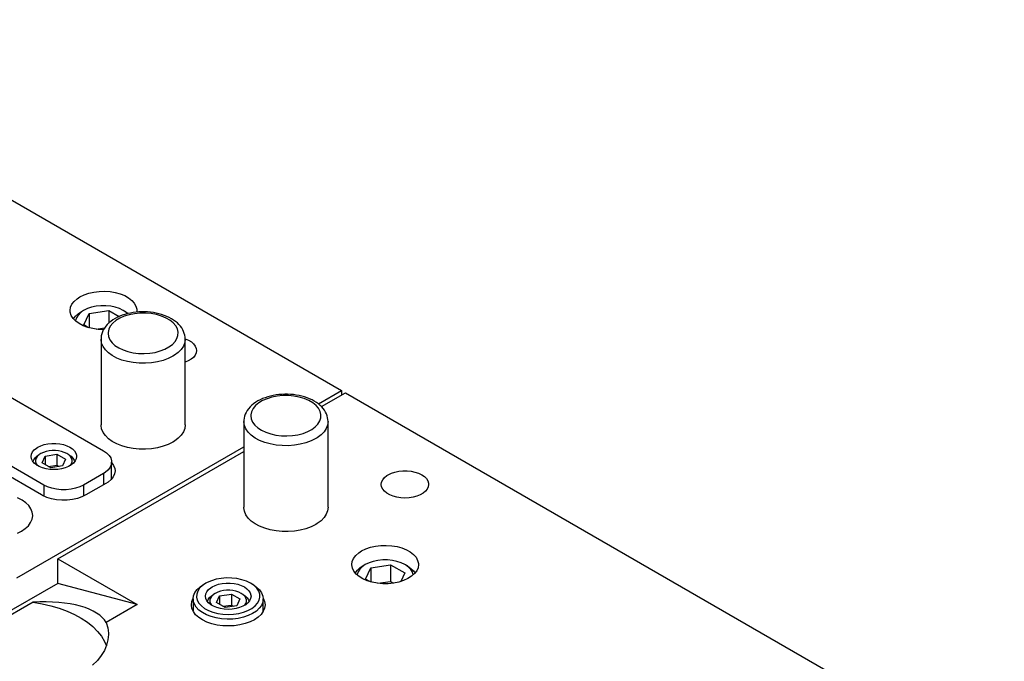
# Model space of a CAD drawing. Header units: inches. Extents: x 3 to 351, y 4 to 271.
# Tile 495 of 530: x 211 to 220, y 251 to 257. Entities that reach past the tile are written whole.
import ezdxf

# ---------------------------------------------------------------- set-up
doc = ezdxf.new("R2010")
doc.units = ezdxf.units.IN
doc.header["$LTSCALE"] = 0.5
doc.header["$MEASUREMENT"] = 0
doc.layers.add('DSS', color=7, linetype='Continuous')

msp = doc.modelspace()

# ---------------------------------------------------------------- linework, layer by layer
at = {"layer": 'DSS', "color": 190, "linetype": 'Continuous'}
for p, q in [((208.479, 256.8485), (214.2066, 253.5417)), ((211.5337, 252.6109), (206.8668, 255.3053)), ((211.8237, 254.3372), (211.8502, 254.3608)), ((211.8502, 254.3608), (211.8753, 254.3773)), ((211.8753, 254.3773), (211.9125, 254.3955)), ((211.9125, 254.3955), (211.9543, 254.41)), ((211.9543, 254.41), (211.9996, 254.4202)), ((211.9996, 254.4202), (212.0472, 254.4261)), ((212.0472, 254.4261), (212.0958, 254.4274)), ((212.0958, 254.4274), (212.1442, 254.4241)), ((212.1442, 254.4241), (212.191, 254.4163)), ((212.191, 254.4163), (212.2349, 254.4042)), ((212.2349, 254.4042), (212.2748, 254.3881)), ((212.2748, 254.3881), (212.3096, 254.3684)), ((212.3096, 254.3684), (212.3384, 254.3457)), ((211.7884, 254.2561), (211.7924, 254.2842)), ((211.7924, 254.2842), (211.8043, 254.3114)), ((211.8043, 254.3114), (211.8237, 254.3372)), ((212.3384, 254.3457), (212.3603, 254.3206)), ((212.3603, 254.3206), (212.3749, 254.2938)), ((212.3749, 254.2938), (212.3816, 254.266)), ((212.3816, 254.266), (212.3821, 254.2561)), ((211.7897, 254.2399), (211.7884, 254.2561)), ((211.7983, 254.2122), (211.7897, 254.2399)), ((211.8146, 254.1857), (211.7983, 254.2122)), ((211.8382, 254.1611), (211.8146, 254.1857)), ((212.3821, 254.2561), (212.381, 254.241)), ((211.8684, 254.1391), (211.8382, 254.1611)), ((211.9044, 254.1202), (211.8684, 254.1391)), ((211.9454, 254.105), (211.9044, 254.1202)), ((211.99, 254.0938), (211.9454, 254.105)), ((212.0373, 254.087), (211.99, 254.0938)), ((212.0858, 254.0847), (212.0373, 254.087)), ((212.8138, 254.0029), (212.8434, 253.9903)), ((212.8434, 253.9903), (212.8688, 253.975)), ((212.8688, 253.975), (212.8891, 253.9573)), ((212.8891, 253.9573), (212.9039, 253.9378)), ((212.9039, 253.9378), (212.9125, 253.9172)), ((212.9125, 253.9172), (212.9149, 253.8989)), ((212.8867, 253.838), (212.8656, 253.8206)), ((212.9022, 253.8573), (212.8867, 253.838)), ((212.9117, 253.8778), (212.9022, 253.8573)), ((212.9149, 253.8989), (212.9117, 253.8778)), ((212.8396, 253.8056), (212.8138, 253.7949)), ((212.8656, 253.8206), (212.8396, 253.8056)), ((214.0009, 253.423), (214.2066, 253.5417)), ((214.0286, 253.3982), (214.2419, 253.5213)), ((214.2066, 253.5417), (214.2066, 253.5009)), ((214.2419, 253.5213), (223.7525, 248.0304)), ((212.0639, 253.2315), (212.0638, 253.2355)), ((212.0689, 253.2), (212.0639, 253.2315)), ((212.8138, 253.2355), (212.8098, 253.204)), ((212.0818, 253.1693), (212.0689, 253.2)), ((212.1023, 253.14), (212.0818, 253.1693)), ((212.13, 253.1127), (212.1023, 253.14)), ((212.7784, 253.1437), (212.7516, 253.1161)), ((212.7979, 253.1732), (212.7784, 253.1437)), ((212.8098, 253.204), (212.7979, 253.1732)), ((211.3142, 251.8718), (213.3366, 253.0394)), ((212.1642, 253.0881), (212.13, 253.1127)), ((212.2043, 253.0666), (212.1642, 253.0881)), ((212.2494, 253.0487), (212.2043, 253.0666)), ((212.2986, 253.0347), (212.2494, 253.0487)), ((212.6164, 253.0448), (212.5664, 253.0319)), ((212.6626, 253.0618), (212.6164, 253.0448)), ((212.704, 253.0824), (212.6626, 253.0618)), ((212.7181, 253.0911), (212.704, 253.0824)), ((212.7516, 253.1161), (212.7181, 253.0911)), ((211.6787, 252.0414), (213.3366, 252.9986)), ((212.3507, 253.0251), (212.2986, 253.0347)), ((212.4047, 253.0199), (212.3507, 253.0251)), ((212.4594, 253.0194), (212.4047, 253.0199)), ((212.5137, 253.0234), (212.4594, 253.0194)), ((212.5664, 253.0319), (212.5137, 253.0234)), ((212.1585, 252.9001), (212.1761, 252.8748)), ((212.1761, 252.8748), (212.1862, 252.8481)), ((212.1726, 252.7737), (212.1532, 252.7488)), ((212.1845, 252.8001), (212.1726, 252.7737)), ((212.1885, 252.8273), (212.1845, 252.8001)), ((212.1862, 252.8481), (212.1885, 252.8273)), ((214.5896, 252.7657), (214.6107, 252.7831)), ((214.6107, 252.7831), (214.6231, 252.7909)), ((214.6231, 252.7909), (214.6513, 252.8046)), ((214.6513, 252.8046), (214.6831, 252.8152)), ((214.6831, 252.8152), (214.7177, 252.8225)), ((214.7177, 252.8225), (214.7539, 252.8261)), ((214.7539, 252.8261), (214.7907, 252.8261)), ((214.7907, 252.8261), (214.8269, 252.8225)), ((214.8269, 252.8225), (214.8614, 252.8152)), ((214.8614, 252.8152), (214.8933, 252.8046)), ((214.8933, 252.8046), (214.9214, 252.7909)), ((214.9214, 252.7909), (214.9451, 252.7747)), ((214.9451, 252.7747), (214.9635, 252.7563)), ((212.1065, 252.713), (211.9297, 252.6109)), ((212.1269, 252.7261), (212.1065, 252.713)), ((212.1532, 252.7488), (212.1269, 252.7261)), ((214.5613, 252.7048), (214.5645, 252.726)), ((214.5645, 252.6837), (214.5613, 252.7048)), ((214.5645, 252.726), (214.574, 252.7465)), ((214.574, 252.7465), (214.5896, 252.7657)), ((214.9635, 252.7563), (214.976, 252.7363)), ((214.976, 252.7363), (214.9824, 252.7154)), ((214.9832, 252.7048), (214.98, 252.6837)), ((214.9824, 252.7154), (214.9832, 252.7048)), ((211.5437, 252.6054), (211.5337, 252.6109)), ((211.5813, 252.5889), (211.5437, 252.6054)), ((211.9297, 252.6109), (211.8936, 252.5933)), ((214.574, 252.6632), (214.5645, 252.6837)), ((214.5896, 252.6439), (214.574, 252.6632)), ((214.6107, 252.6265), (214.5896, 252.6439)), ((214.6367, 252.6115), (214.6107, 252.6265)), ((214.6668, 252.5993), (214.6367, 252.6115)), ((214.7001, 252.5904), (214.6668, 252.5993)), ((214.8777, 252.5993), (214.8444, 252.5904)), ((214.9079, 252.6115), (214.8777, 252.5993)), ((214.9339, 252.6265), (214.9079, 252.6115)), ((214.955, 252.6439), (214.9339, 252.6265)), ((214.9705, 252.6632), (214.955, 252.6439)), ((214.98, 252.6837), (214.9705, 252.6632)), ((211.3597, 252.5654), (211.3207, 252.5856)), ((211.3929, 252.542), (211.3597, 252.5654)), ((211.4196, 252.5159), (211.3929, 252.542)), ((211.4391, 252.4879), (211.4196, 252.5159)), ((211.6231, 252.5762), (211.5813, 252.5889)), ((211.6681, 252.5678), (211.6231, 252.5762)), ((211.7149, 252.5639), (211.6681, 252.5678)), ((211.7622, 252.5645), (211.7149, 252.5639)), ((211.8086, 252.5698), (211.7622, 252.5645)), ((211.8528, 252.5795), (211.8086, 252.5698)), ((211.8936, 252.5933), (211.8528, 252.5795)), ((214.7356, 252.5849), (214.7001, 252.5904)), ((214.7723, 252.583), (214.7356, 252.5849)), ((214.8089, 252.5849), (214.7723, 252.583)), ((214.8444, 252.5904), (214.8089, 252.5849)), ((211.451, 252.4584), (211.4391, 252.4879)), ((211.4497, 252.3937), (211.4549, 252.4238)), ((211.455, 252.4282), (211.451, 252.4584)), ((211.4549, 252.4238), (211.455, 252.4282)), ((213.3367, 252.4966), (213.3366, 252.5007)), ((213.3417, 252.4652), (213.3367, 252.4966)), ((213.3546, 252.4345), (213.3417, 252.4652)), ((213.3751, 252.4052), (213.3546, 252.4345)), ((214.0707, 252.4383), (214.0512, 252.4088)), ((214.0826, 252.4692), (214.0707, 252.4383)), ((214.0866, 252.5007), (214.0826, 252.4692)), ((211.3884, 252.3109), (211.4161, 252.3365)), ((211.4161, 252.3365), (211.4367, 252.3644)), ((211.4367, 252.3644), (211.4497, 252.3937)), ((213.4028, 252.3779), (213.3751, 252.4052)), ((213.437, 252.3532), (213.4028, 252.3779)), ((213.4771, 252.3317), (213.437, 252.3532)), ((213.9768, 252.3476), (213.9353, 252.3269)), ((213.9909, 252.3562), (213.9768, 252.3476)), ((214.0244, 252.3813), (213.9909, 252.3562)), ((214.0512, 252.4088), (214.0244, 252.3813)), ((211.3208, 252.2709), (211.3543, 252.2879)), ((211.3543, 252.2879), (211.3884, 252.3109)), ((213.5222, 252.3138), (213.4771, 252.3317)), ((213.5714, 252.2999), (213.5222, 252.3138)), ((213.6235, 252.2903), (213.5714, 252.2999)), ((213.6775, 252.2851), (213.6235, 252.2903)), ((213.7322, 252.2845), (213.6775, 252.2851)), ((213.7865, 252.2885), (213.7322, 252.2845)), ((213.8392, 252.2971), (213.7865, 252.2885)), ((213.8892, 252.31), (213.8392, 252.2971)), ((213.9353, 252.3269), (213.8892, 252.31)), ((214.5098, 252.1545), (214.5574, 252.1604)), ((214.5574, 252.1604), (214.6061, 252.1617)), ((214.6061, 252.1617), (214.6544, 252.1584)), ((214.6544, 252.1584), (214.7012, 252.1506)), ((214.3145, 252.0457), (214.3339, 252.0714)), ((214.3339, 252.0714), (214.3604, 252.095)), ((214.3604, 252.095), (214.3856, 252.1116)), ((214.3856, 252.1116), (214.4227, 252.1298)), ((214.4227, 252.1298), (214.4645, 252.1442)), ((214.4645, 252.1442), (214.5098, 252.1545)), ((214.7012, 252.1506), (214.7451, 252.1384)), ((214.7451, 252.1384), (214.785, 252.1223)), ((214.785, 252.1223), (214.8198, 252.1027)), ((214.8198, 252.1027), (214.8486, 252.08)), ((214.8486, 252.08), (214.8705, 252.0549)), ((211.6787, 252.0414), (212.3858, 251.6332)), ((211.6787, 251.8226), (211.6787, 252.0414)), ((214.2986, 251.9904), (214.3026, 252.0184)), ((214.2987, 251.9867), (214.2986, 251.9904)), ((214.3037, 251.9587), (214.2987, 251.9867)), ((214.3026, 252.0184), (214.3145, 252.0457)), ((214.8705, 252.0549), (214.8851, 252.0281)), ((214.8851, 252.0281), (214.8919, 252.0002)), ((214.8924, 251.9904), (214.8884, 251.9624)), ((214.8919, 252.0002), (214.8924, 251.9904)), ((214.3166, 251.9316), (214.3037, 251.9587)), ((214.337, 251.9061), (214.3166, 251.9316)), ((214.3644, 251.8828), (214.337, 251.9061)), ((214.8571, 251.9093), (214.8306, 251.8857)), ((214.8765, 251.9351), (214.8571, 251.9093)), ((214.8884, 251.9624), (214.8765, 251.9351)), ((211.6787, 251.8226), (210.2772, 251.0135)), ((212.3858, 251.6332), (211.6787, 251.8226)), ((214.3979, 251.8624), (214.3644, 251.8828)), ((214.4368, 251.8455), (214.3979, 251.8624)), ((214.48, 251.8325), (214.4368, 251.8455)), ((214.5262, 251.8237), (214.48, 251.8325)), ((214.5744, 251.8194), (214.5262, 251.8237)), ((214.6231, 251.8197), (214.5744, 251.8194)), ((214.671, 251.8246), (214.6231, 251.8197)), ((214.7169, 251.834), (214.671, 251.8246)), ((214.7596, 251.8475), (214.7169, 251.834)), ((214.7978, 251.8649), (214.7596, 251.8475)), ((214.8306, 251.8857), (214.7978, 251.8649)), ((211.4577, 251.655), (210.4034, 251.0463)), ((211.5176, 251.6573), (211.4577, 251.655)), ((211.4577, 251.655), (211.5381, 251.6416)), ((211.5759, 251.6576), (211.5176, 251.6573)), ((211.5381, 251.6416), (211.6158, 251.6238)), ((211.6324, 251.6559), (211.5759, 251.6576)), ((211.6869, 251.6523), (211.6324, 251.6559)), ((211.7391, 251.6468), (211.6869, 251.6523)), ((211.7888, 251.6394), (211.7391, 251.6468)), ((211.8359, 251.6302), (211.7888, 251.6394)), ((212.3858, 251.6332), (212.1099, 251.4739)), ((212.8691, 251.6322), (212.8731, 251.6616)), ((212.8691, 251.6288), (212.8691, 251.6322)), ((212.8731, 251.6616), (212.8849, 251.6903)), ((213.5095, 251.6903), (213.5213, 251.6615)), ((213.5213, 251.6615), (213.5253, 251.6322)), ((213.5253, 251.6322), (213.5213, 251.6027)), ((211.6158, 251.6238), (211.6902, 251.6017)), ((211.6902, 251.6017), (211.7607, 251.5757)), ((211.7607, 251.5757), (211.8265, 251.5459)), ((211.8265, 251.5459), (211.8871, 251.5126)), ((211.88, 251.6192), (211.8359, 251.6302)), ((211.9212, 251.6065), (211.88, 251.6192)), ((211.9591, 251.5921), (211.9212, 251.6065)), ((211.9937, 251.5761), (211.9591, 251.5921)), ((212.0246, 251.5585), (211.9937, 251.5761)), ((212.0519, 251.5394), (212.0246, 251.5585)), ((212.874, 251.5993), (212.8691, 251.6288)), ((212.8868, 251.5707), (212.874, 251.5993)), ((212.9071, 251.5436), (212.8868, 251.5707)), ((212.9345, 251.5186), (212.9071, 251.5436)), ((213.4899, 251.5466), (213.4633, 251.5214)), ((213.5094, 251.5739), (213.4899, 251.5466)), ((213.5213, 251.6027), (213.5094, 251.5739)), ((211.8871, 251.5126), (211.9419, 251.4762)), ((211.9419, 251.4762), (211.9905, 251.4368)), ((212.0753, 251.5189), (212.0519, 251.5394)), ((212.0947, 251.497), (212.0753, 251.5189)), ((212.1099, 251.4739), (212.0947, 251.497)), ((212.1099, 251.4739), (212.1235, 251.4262)), ((212.9683, 251.4964), (212.9345, 251.5186)), ((213.0077, 251.4775), (212.9683, 251.4964)), ((213.0516, 251.4624), (213.0077, 251.4775)), ((213.0992, 251.4514), (213.0516, 251.4624)), ((213.348, 251.4639), (213.3008, 251.4524)), ((213.3915, 251.4795), (213.348, 251.4639)), ((213.4302, 251.4988), (213.3915, 251.4795)), ((213.4633, 251.5214), (213.4302, 251.4988)), ((211.9905, 251.4368), (212.0323, 251.395)), ((212.0323, 251.395), (212.067, 251.3511)), ((212.1235, 251.4262), (212.1292, 251.3781)), ((212.1292, 251.3781), (212.1294, 251.3678)), ((213.1491, 251.4448), (213.0992, 251.4514)), ((213.2001, 251.4427), (213.1491, 251.4448)), ((213.2511, 251.4453), (213.2001, 251.4427)), ((213.3008, 251.4524), (213.2511, 251.4453)), ((212.067, 251.3511), (212.0943, 251.3054)), ((212.0943, 251.3054), (212.1114, 251.2658)), ((212.1254, 251.3196), (212.1135, 251.2718)), ((212.1294, 251.3678), (212.1254, 251.3196)), ((212.0937, 251.2249), (212.0662, 251.1793)), ((212.1135, 251.2718), (212.0937, 251.2249)), ((212.0313, 251.1354), (211.9893, 251.0936)), ((212.0662, 251.1793), (212.0313, 251.1354))]:
    msp.add_line(p, q, dxfattribs=at)
at = {"layer": 'DSS', "color": 9, "linetype": 'Continuous'}
for p, q in [((207.4184, 255.6997), (212.0853, 253.0053)), ((211.5549, 252.6991), (206.888, 255.3935)), ((212.1886, 254.1838), (212.1692, 254.1719)), ((212.2092, 254.1947), (212.1886, 254.1838)), ((212.2307, 254.2045), (212.2092, 254.1947)), ((212.2533, 254.2132), (212.2307, 254.2045)), ((212.2766, 254.2209), (212.2533, 254.2132)), ((212.3006, 254.2275), (212.2766, 254.2209)), ((212.3252, 254.233), (212.3006, 254.2275)), ((212.3503, 254.2373), (212.3252, 254.233)), ((212.3758, 254.2406), (212.3503, 254.2373)), ((212.4016, 254.2428), (212.3758, 254.2406)), ((212.4275, 254.2438), (212.4016, 254.2428)), ((212.4535, 254.2437), (212.4275, 254.2438)), ((212.4794, 254.2426), (212.4535, 254.2437)), ((212.5051, 254.2402), (212.4794, 254.2426)), ((212.5306, 254.2368), (212.5051, 254.2402)), ((212.5557, 254.2323), (212.5306, 254.2368)), ((212.5802, 254.2267), (212.5557, 254.2323)), ((212.6041, 254.22), (212.5802, 254.2267)), ((212.6273, 254.2122), (212.6041, 254.22)), ((212.6497, 254.2033), (212.6273, 254.2122)), ((212.671, 254.1934), (212.6497, 254.2033)), ((212.6913, 254.1826), (212.671, 254.1934)), ((212.7103, 254.1707), (212.6913, 254.1826)), ((212.094, 254.0987), (212.0842, 254.082)), ((212.1057, 254.1149), (212.094, 254.0987)), ((212.1191, 254.1304), (212.1057, 254.1149)), ((212.1343, 254.1452), (212.1191, 254.1304)), ((212.151, 254.159), (212.1343, 254.1452)), ((212.1692, 254.1719), (212.151, 254.159)), ((212.7279, 254.1581), (212.7103, 254.1707)), ((212.744, 254.1446), (212.7279, 254.1581)), ((212.7585, 254.1304), (212.744, 254.1446)), ((212.7714, 254.1156), (212.7585, 254.1304)), ((212.7826, 254.1003), (212.7714, 254.1156)), ((212.7921, 254.0845), (212.7826, 254.1003)), ((212.0642, 254.0127), (212.0638, 254.0011)), ((212.0638, 254.001), (212.0638, 253.2355)), ((212.0664, 254.0301), (212.0642, 254.0127)), ((212.0704, 254.0476), (212.0664, 254.0301)), ((212.0763, 254.0649), (212.0704, 254.0476)), ((212.0842, 254.082), (212.0763, 254.0649)), ((212.7999, 254.0683), (212.7921, 254.0845)), ((212.806, 254.0518), (212.7999, 254.0683)), ((212.8103, 254.0349), (212.806, 254.0518)), ((212.813, 254.0178), (212.8103, 254.0349)), ((212.8138, 254.001), (212.813, 254.0178)), ((212.8138, 253.2355), (212.8138, 254.001)), ((213.526, 253.4784), (213.5035, 253.4697)), ((213.5494, 253.4861), (213.526, 253.4784)), ((213.5734, 253.4926), (213.5494, 253.4861)), ((213.598, 253.4981), (213.5734, 253.4926)), ((213.6231, 253.5025), (213.598, 253.4981)), ((213.6486, 253.5058), (213.6231, 253.5025)), ((213.6744, 253.5079), (213.6486, 253.5058)), ((213.7003, 253.509), (213.6744, 253.5079)), ((213.7263, 253.5089), (213.7003, 253.509)), ((213.7522, 253.5077), (213.7263, 253.5089)), ((213.7779, 253.5054), (213.7522, 253.5077)), ((213.8034, 253.502), (213.7779, 253.5054)), ((213.8284, 253.4975), (213.8034, 253.502)), ((213.853, 253.4918), (213.8284, 253.4975)), ((213.8769, 253.4851), (213.853, 253.4918)), ((213.9001, 253.4773), (213.8769, 253.4851)), ((213.9225, 253.4685), (213.9001, 253.4773)), ((213.3919, 253.3956), (213.3785, 253.38)), ((213.4071, 253.4103), (213.3919, 253.3956)), ((213.4238, 253.4242), (213.4071, 253.4103)), ((213.442, 253.4371), (213.4238, 253.4242)), ((213.4614, 253.449), (213.442, 253.4371)), ((213.4819, 253.4599), (213.4614, 253.449)), ((213.5035, 253.4697), (213.4819, 253.4599)), ((213.9438, 253.4586), (213.9225, 253.4685)), ((213.9641, 253.4477), (213.9438, 253.4586)), ((213.9831, 253.4359), (213.9641, 253.4477)), ((214.0007, 253.4232), (213.9831, 253.4359)), ((214.0168, 253.4097), (214.0007, 253.4232)), ((214.0313, 253.3956), (214.0168, 253.4097)), ((214.0442, 253.3808), (214.0313, 253.3956)), ((213.3432, 253.3127), (213.3392, 253.2953)), ((213.3491, 253.3301), (213.3432, 253.3127)), ((213.357, 253.3471), (213.3491, 253.3301)), ((213.3668, 253.3639), (213.357, 253.3471)), ((213.3785, 253.38), (213.3668, 253.3639)), ((214.0554, 253.3655), (214.0442, 253.3808)), ((214.0649, 253.3497), (214.0554, 253.3655)), ((214.0727, 253.3335), (214.0649, 253.3497)), ((214.0788, 253.3169), (214.0727, 253.3335)), ((214.0831, 253.3001), (214.0788, 253.3169)), ((214.0858, 253.2829), (214.0831, 253.3001)), ((213.337, 253.2778), (213.3366, 253.2662)), ((213.3366, 253.2662), (213.3366, 252.5007)), ((213.3392, 253.2953), (213.337, 253.2778)), ((214.0866, 253.2662), (214.0858, 253.2829)), ((214.0866, 252.5007), (214.0866, 253.2662)), ((211.4877, 253.0296), (211.4997, 253.0372)), ((211.4997, 253.0372), (211.5268, 253.0503)), ((211.5268, 253.0503), (211.5575, 253.0605)), ((211.5575, 253.0605), (211.5907, 253.0675)), ((211.5907, 253.0675), (211.6256, 253.0711)), ((211.6256, 253.0711), (211.661, 253.0711)), ((211.661, 253.0711), (211.6959, 253.0675)), ((211.6959, 253.0675), (211.7292, 253.0605)), ((211.7292, 253.0605), (211.7598, 253.0503)), ((211.7598, 253.0503), (211.787, 253.0372)), ((211.787, 253.0372), (211.8097, 253.0215)), ((211.4402, 252.9543), (211.4433, 252.9746)), ((211.4433, 252.9339), (211.4402, 252.9543)), ((211.4433, 252.9746), (211.4524, 252.9944)), ((211.4524, 252.9944), (211.4674, 253.0129)), ((211.4674, 253.0129), (211.4877, 253.0296)), ((211.8097, 253.0215), (211.8274, 253.0038)), ((211.8274, 253.0038), (211.8395, 252.9846)), ((211.8395, 252.9846), (211.8457, 252.9645)), ((211.8464, 252.9543), (211.8434, 252.9339)), ((211.8457, 252.9645), (211.8464, 252.9543)), ((212.0853, 253.0053), (212.1133, 252.986)), ((212.1133, 252.986), (212.1351, 252.9642)), ((212.1351, 252.9642), (212.15, 252.9406)), ((211.4524, 252.9141), (211.4433, 252.9339)), ((211.4674, 252.8956), (211.4524, 252.9141)), ((211.4877, 252.8789), (211.4674, 252.8956)), ((211.5128, 252.8644), (211.4877, 252.8789)), ((211.5418, 252.8527), (211.5128, 252.8644)), ((211.7739, 252.8644), (211.7449, 252.8527)), ((211.7989, 252.8789), (211.7739, 252.8644)), ((211.8192, 252.8956), (211.7989, 252.8789)), ((211.8342, 252.9141), (211.8192, 252.8956)), ((211.8434, 252.9339), (211.8342, 252.9141)), ((212.1547, 252.8782), (212.1434, 252.8539)), ((212.15, 252.9406), (212.1575, 252.9158)), ((212.1585, 252.9032), (212.1547, 252.8782)), ((212.1575, 252.9158), (212.1585, 252.9032)), ((212.1585, 252.7545), (212.1585, 252.9032)), ((211.5738, 252.8441), (211.5418, 252.8527)), ((211.608, 252.8388), (211.5738, 252.8441)), ((211.6433, 252.837), (211.608, 252.8388)), ((211.6786, 252.8388), (211.6433, 252.837)), ((211.7128, 252.8441), (211.6786, 252.8388)), ((211.7449, 252.8527), (211.7128, 252.8441)), ((212.0853, 252.8012), (211.9085, 252.6991)), ((212.1, 252.8104), (212.0853, 252.8012)), ((212.125, 252.8311), (212.1, 252.8104)), ((212.1434, 252.8539), (212.125, 252.8311)), ((211.5883, 252.6829), (211.5549, 252.6991)), ((211.9085, 252.6991), (211.8751, 252.6829)), ((211.6261, 252.6703), (211.5883, 252.6829)), ((211.667, 252.6617), (211.6261, 252.6703)), ((211.7099, 252.6574), (211.667, 252.6617)), ((211.7535, 252.6574), (211.7099, 252.6574)), ((211.7964, 252.6617), (211.7535, 252.6574)), ((211.8374, 252.6703), (211.7964, 252.6617)), ((211.8751, 252.6829), (211.8374, 252.6703)), ((212.9466, 251.7914), (212.9762, 251.8112)), ((212.9974, 251.8234), (212.9668, 251.8025)), ((212.9974, 251.8234), (212.9762, 251.8112)), ((213.0089, 251.8297), (212.9974, 251.8234)), ((213.0468, 251.8462), (213.0089, 251.8297)), ((213.089, 251.8588), (213.0468, 251.8462)), ((213.0807, 251.8042), (213.1113, 251.8144)), ((213.1343, 251.8671), (213.089, 251.8588)), ((213.1113, 251.8144), (213.1446, 251.8214)), ((213.1813, 251.8709), (213.1343, 251.8671)), ((213.1446, 251.8214), (213.1795, 251.8249)), ((213.1795, 251.8249), (213.2149, 251.8249)), ((213.2288, 251.8702), (213.1813, 251.8709)), ((213.2149, 251.8249), (213.2498, 251.8214)), ((213.2754, 251.8648), (213.2288, 251.8702)), ((213.2498, 251.8214), (213.283, 251.8144)), ((213.3197, 251.855), (213.2754, 251.8648)), ((213.283, 251.8144), (213.3137, 251.8042)), ((213.3607, 251.8411), (213.3197, 251.855)), ((213.3969, 251.8234), (213.3607, 251.8411)), ((213.4182, 251.8112), (213.3969, 251.8234)), ((213.4274, 251.8026), (213.3969, 251.8234)), ((213.4182, 251.8112), (213.4506, 251.7892)), ((212.8887, 251.7123), (212.9006, 251.7404)), ((212.9006, 251.7404), (212.92, 251.7669)), ((212.9165, 251.7263), (212.9151, 251.6989)), ((212.9257, 251.7532), (212.9165, 251.7263)), ((212.92, 251.7669), (212.9466, 251.7914)), ((212.9427, 251.7788), (212.9257, 251.7532)), ((212.9668, 251.8025), (212.9427, 251.7788)), ((212.9941, 251.7081), (212.9971, 251.7284)), ((212.9971, 251.7284), (213.0063, 251.7482)), ((213.0063, 251.7482), (213.0213, 251.7667)), ((213.0213, 251.7667), (213.0416, 251.7835)), ((213.0416, 251.7835), (213.0536, 251.791)), ((213.0536, 251.791), (213.0807, 251.8042)), ((213.3137, 251.8042), (213.3408, 251.791)), ((213.3408, 251.791), (213.3636, 251.7754)), ((213.3636, 251.7754), (213.3813, 251.7576)), ((213.3813, 251.7576), (213.3934, 251.7384)), ((213.3934, 251.7384), (213.3995, 251.7183)), ((213.4516, 251.779), (213.4274, 251.8026)), ((213.4506, 251.7892), (213.4765, 251.7645)), ((213.4686, 251.7534), (213.4516, 251.779)), ((213.4779, 251.7265), (213.4686, 251.7534)), ((213.4765, 251.7645), (213.4952, 251.7378)), ((213.4793, 251.6991), (213.4779, 251.7265)), ((213.4952, 251.7378), (213.5064, 251.7097)), ((212.8847, 251.6836), (212.8887, 251.7123)), ((212.8847, 251.6836), (212.8847, 251.5744)), ((212.8863, 251.6654), (212.8847, 251.6836)), ((212.8953, 251.6371), (212.8863, 251.6654)), ((212.912, 251.6099), (212.8953, 251.6371)), ((212.9151, 251.6989), (212.9218, 251.6718)), ((212.9218, 251.6718), (212.9362, 251.6456)), ((212.9362, 251.6456), (212.958, 251.6213)), ((212.9971, 251.6877), (212.9941, 251.7081)), ((213.0063, 251.668), (212.9971, 251.6877)), ((213.0213, 251.6494), (213.0063, 251.668)), ((213.0416, 251.6327), (213.0213, 251.6494)), ((213.0666, 251.6182), (213.0416, 251.6327)), ((213.3528, 251.6327), (213.3278, 251.6182)), ((213.3731, 251.6494), (213.3528, 251.6327)), ((213.3881, 251.668), (213.3731, 251.6494)), ((213.3972, 251.6877), (213.3881, 251.668)), ((213.4003, 251.7081), (213.3972, 251.6877)), ((213.3995, 251.7183), (213.4003, 251.7081)), ((213.4365, 251.6214), (213.4583, 251.6458)), ((213.4583, 251.6458), (213.4726, 251.6719)), ((213.4726, 251.6719), (213.4793, 251.6991)), ((213.5057, 251.6548), (213.4938, 251.6268)), ((213.5097, 251.6836), (213.5057, 251.6548)), ((213.5064, 251.7097), (213.5097, 251.6836)), ((213.5097, 251.5744), (213.5097, 251.6836)), ((212.9359, 251.5846), (212.912, 251.6099)), ((212.9666, 251.5618), (212.9359, 251.5846)), ((212.958, 251.6213), (212.9866, 251.5994)), ((213.0032, 251.5422), (212.9666, 251.5618)), ((212.9866, 251.5994), (213.0211, 251.5805)), ((213.0211, 251.5805), (213.0606, 251.5653)), ((213.0606, 251.5653), (213.104, 251.5541)), ((213.0956, 251.6065), (213.0666, 251.6182)), ((213.1277, 251.5979), (213.0956, 251.6065)), ((213.104, 251.5541), (213.15, 251.5473)), ((213.1619, 251.5926), (213.1277, 251.5979)), ((213.15, 251.5473), (213.1973, 251.545)), ((213.1972, 251.5908), (213.1619, 251.5926)), ((213.2325, 251.5926), (213.1972, 251.5908)), ((213.1973, 251.545), (213.2446, 251.5473)), ((213.2667, 251.5979), (213.2325, 251.5926)), ((213.2446, 251.5473), (213.2906, 251.5542)), ((213.2988, 251.6065), (213.2667, 251.5979)), ((213.2906, 251.5542), (213.334, 251.5654)), ((213.3278, 251.6182), (213.2988, 251.6065)), ((213.334, 251.5654), (213.3734, 251.5806)), ((213.3734, 251.5806), (213.4079, 251.5995)), ((213.4149, 251.5541), (213.3763, 251.5358)), ((213.4079, 251.5995), (213.4365, 251.6214)), ((213.4478, 251.5758), (213.4149, 251.5541)), ((213.4744, 251.6003), (213.4478, 251.5758)), ((213.4938, 251.6268), (213.4744, 251.6003)), ((213.0447, 251.5261), (213.0032, 251.5422)), ((213.0901, 251.5141), (213.0447, 251.5261)), ((213.1383, 251.5064), (213.0901, 251.5141)), ((213.1879, 251.5032), (213.1383, 251.5064)), ((213.2378, 251.5047), (213.1879, 251.5032)), ((213.2867, 251.5107), (213.2378, 251.5047)), ((213.3333, 251.5212), (213.2867, 251.5107)), ((213.3763, 251.5358), (213.3333, 251.5212))]:
    msp.add_line(p, q, dxfattribs=at)
at = {"layer": 'DSS', "color": 132, "linetype": 'Continuous'}
for p, q in [((211.9419, 254.2723), (211.9085, 254.2561)), ((211.9796, 254.2849), (211.9419, 254.2723)), ((212.0206, 254.2935), (211.9796, 254.2849)), ((212.0635, 254.2979), (212.0206, 254.2935)), ((212.1071, 254.2979), (212.0635, 254.2979)), ((212.15, 254.2935), (212.1071, 254.2979)), ((212.1909, 254.2849), (212.15, 254.2935)), ((212.2287, 254.2723), (212.1909, 254.2849)), ((212.262, 254.2561), (212.2287, 254.2723)), ((211.8188, 254.1806), (211.8377, 254.2056)), ((211.8438, 254.1914), (211.8362, 254.1667)), ((211.8377, 254.2056), (211.8637, 254.2285)), ((211.8587, 254.2151), (211.8438, 254.1914)), ((211.8805, 254.2369), (211.8587, 254.2151)), ((211.8637, 254.2285), (211.8864, 254.2434)), ((211.9085, 254.2561), (211.8805, 254.2369)), ((211.9085, 254.2561), (211.8864, 254.2434)), ((211.9085, 254.2561), (211.9085, 254.2561)), ((211.911, 254.1271), (211.9577, 254.2277)), ((211.9577, 254.2277), (212.132, 254.2547)), ((211.9577, 254.2277), (211.9577, 254.1014)), ((212.132, 254.2547), (212.2241, 254.2015)), ((212.132, 254.2547), (212.132, 254.1429)), ((212.2841, 254.2434), (212.262, 254.2561)), ((212.2752, 254.2479), (212.262, 254.2561)), ((212.3005, 254.2275), (212.2752, 254.2479)), ((212.2841, 254.2434), (212.3065, 254.2288)), ((211.8362, 254.1667), (211.8358, 254.1633)), ((211.9536, 254.1025), (211.911, 254.1271)), ((212.0206, 254.0889), (212.0952, 254.1004)), ((211.4767, 252.943), (211.4941, 252.959)), ((211.4956, 252.9532), (211.4859, 252.9378)), ((211.4941, 252.959), (211.5107, 252.97)), ((211.5098, 252.9674), (211.4956, 252.9532)), ((211.5281, 252.98), (211.5098, 252.9674)), ((211.5281, 252.98), (211.5107, 252.97)), ((211.5498, 252.9905), (211.5281, 252.98)), ((211.5281, 252.98), (211.5281, 252.98)), ((211.5388, 252.8973), (211.5668, 252.9576)), ((211.5744, 252.9987), (211.5498, 252.9905)), ((211.5668, 252.9576), (211.6713, 252.9738)), ((211.5668, 252.9576), (211.5668, 252.8811)), ((211.6011, 253.0043), (211.5744, 252.9987)), ((211.6291, 253.0072), (211.6011, 253.0043)), ((211.6575, 253.0072), (211.6291, 253.0072)), ((211.6855, 253.0043), (211.6575, 253.0072)), ((211.6713, 252.9738), (211.7479, 252.9296)), ((211.6713, 252.9738), (211.6713, 252.8758)), ((211.7122, 252.9987), (211.6855, 253.0043)), ((211.7368, 252.9905), (211.7122, 252.9987)), ((211.7586, 252.98), (211.7368, 252.9905)), ((211.7759, 252.97), (211.7586, 252.98)), ((211.7766, 252.9676), (211.7586, 252.98)), ((211.7759, 252.97), (211.7969, 252.9555)), ((211.7909, 252.9534), (211.7766, 252.9676)), ((211.8007, 252.938), (211.7909, 252.9534)), ((211.7969, 252.9555), (211.8133, 252.9392)), ((211.4573, 252.9071), (211.4643, 252.9256)), ((211.4643, 252.9256), (211.4767, 252.943)), ((211.4859, 252.9378), (211.4809, 252.9216)), ((211.4809, 252.9216), (211.4809, 252.9052)), ((211.4809, 252.9052), (211.4859, 252.8891)), ((211.4859, 252.8891), (211.4954, 252.8739)), ((211.6153, 252.8531), (211.5388, 252.8973)), ((211.5961, 252.8642), (211.6713, 252.8758)), ((211.7199, 252.8692), (211.6153, 252.8531)), ((211.6713, 252.8758), (211.6906, 252.8647)), ((211.7479, 252.9296), (211.7199, 252.8692)), ((211.7912, 252.8739), (211.8009, 252.8893)), ((211.8057, 252.9219), (211.8007, 252.938)), ((211.8009, 252.8893), (211.8057, 252.9055)), ((211.8057, 252.9055), (211.8057, 252.9219)), ((211.8133, 252.9392), (211.8244, 252.9214)), ((211.8244, 252.9214), (211.8293, 252.9071)), ((214.4187, 251.9904), (214.3907, 251.9711)), ((214.4187, 251.9904), (214.3966, 251.9776)), ((214.4521, 252.0066), (214.4187, 251.9904)), ((214.4187, 251.9904), (214.4187, 251.9904)), ((214.4898, 252.0191), (214.4521, 252.0066)), ((214.4679, 251.962), (214.6422, 251.9889)), ((214.5308, 252.0277), (214.4898, 252.0191)), ((214.5737, 252.0321), (214.5308, 252.0277)), ((214.6173, 252.0321), (214.5737, 252.0321)), ((214.6602, 252.0277), (214.6173, 252.0321)), ((214.6422, 251.9889), (214.7698, 251.9153)), ((214.6422, 251.9889), (214.6422, 251.8403)), ((214.7011, 252.0191), (214.6602, 252.0277)), ((214.7389, 252.0066), (214.7011, 252.0191)), ((214.7723, 251.9904), (214.7389, 252.0066)), ((214.7944, 251.9776), (214.7723, 251.9904)), ((214.7764, 251.9879), (214.7723, 251.9904)), ((214.8036, 251.9683), (214.7764, 251.9879)), ((214.329, 251.9148), (214.3479, 251.9399)), ((214.3464, 251.9009), (214.346, 251.8975)), ((214.354, 251.9257), (214.3464, 251.9009)), ((214.3479, 251.9399), (214.3739, 251.9628)), ((214.3689, 251.9493), (214.354, 251.9257)), ((214.3907, 251.9711), (214.3689, 251.9493)), ((214.3739, 251.9628), (214.3966, 251.9776)), ((214.4212, 251.8614), (214.4679, 251.962)), ((214.4679, 251.962), (214.4679, 251.8356)), ((214.7698, 251.9153), (214.7343, 251.8389)), ((214.7944, 251.9776), (214.8249, 251.9567)), ((214.8245, 251.9462), (214.8036, 251.9683)), ((214.8384, 251.9224), (214.8245, 251.9462)), ((214.8249, 251.9567), (214.849, 251.9331)), ((214.845, 251.8975), (214.8384, 251.9224)), ((214.849, 251.9331), (214.8619, 251.9148)), ((214.4638, 251.8368), (214.4212, 251.8614)), ((214.5308, 251.8231), (214.6422, 251.8403)), ((214.6422, 251.8403), (214.6697, 251.8244)), ((213.048, 251.7128), (213.0646, 251.7238)), ((213.0637, 251.7212), (213.0495, 251.707)), ((213.0819, 251.7338), (213.0637, 251.7212)), ((213.0819, 251.7338), (213.0646, 251.7238)), ((213.1037, 251.7443), (213.0819, 251.7338)), ((213.0819, 251.7338), (213.0819, 251.7338)), ((213.1283, 251.7526), (213.1037, 251.7443)), ((213.1206, 251.7115), (213.2252, 251.7276)), ((213.155, 251.7582), (213.1283, 251.7526)), ((213.183, 251.761), (213.155, 251.7582)), ((213.2114, 251.761), (213.183, 251.761)), ((213.2394, 251.7582), (213.2114, 251.761)), ((213.2252, 251.7276), (213.3018, 251.6834)), ((213.2252, 251.7276), (213.2252, 251.6297)), ((213.2661, 251.7526), (213.2394, 251.7582)), ((213.2907, 251.7443), (213.2661, 251.7526)), ((213.3124, 251.7338), (213.2907, 251.7443)), ((213.3298, 251.7238), (213.3124, 251.7338)), ((213.3305, 251.7214), (213.3124, 251.7338)), ((213.3298, 251.7238), (213.3508, 251.7093)), ((213.3447, 251.7072), (213.3305, 251.7214)), ((213.0112, 251.6609), (213.0181, 251.6794)), ((213.0181, 251.6794), (213.0305, 251.6968)), ((213.0305, 251.6968), (213.048, 251.7128)), ((213.0397, 251.6916), (213.0348, 251.6755)), ((213.0348, 251.6755), (213.0348, 251.6591)), ((213.0348, 251.6591), (213.0397, 251.6429)), ((213.0495, 251.707), (213.0397, 251.6916)), ((213.0397, 251.6429), (213.0493, 251.6277)), ((213.0926, 251.6511), (213.1206, 251.7115)), ((213.1692, 251.6069), (213.0926, 251.6511)), ((213.1206, 251.7115), (213.1206, 251.6349)), ((213.3018, 251.6834), (213.2737, 251.6231)), ((213.3545, 251.6918), (213.3447, 251.7072)), ((213.3451, 251.6277), (213.3547, 251.6431)), ((213.3508, 251.7093), (213.3671, 251.693)), ((213.3595, 251.6757), (213.3545, 251.6918)), ((213.3547, 251.6431), (213.3596, 251.6593)), ((213.3596, 251.6593), (213.3595, 251.6757)), ((213.3671, 251.693), (213.3783, 251.6753)), ((213.3783, 251.6753), (213.3832, 251.6609)), ((213.1499, 251.618), (213.2252, 251.6297)), ((213.2737, 251.6231), (213.1692, 251.6069)), ((213.2252, 251.6297), (213.2445, 251.6185))]:
    msp.add_line(p, q, dxfattribs=at)
at = {"layer": 'DSS', "color": 96, "linetype": 'Continuous'}
for p, q in [((212.2306, 254.1866), (212.1962, 254.1657)), ((212.2704, 254.204), (212.2306, 254.1866)), ((212.3145, 254.2176), (212.2704, 254.204)), ((212.3618, 254.2269), (212.3145, 254.2176)), ((212.4111, 254.2317), (212.3618, 254.2269)), ((212.461, 254.232), (212.4111, 254.2317)), ((212.5104, 254.2277), (212.461, 254.232)), ((212.558, 254.2188), (212.5104, 254.2277)), ((212.6025, 254.2057), (212.558, 254.2188)), ((212.6428, 254.1887), (212.6025, 254.2057)), ((212.6779, 254.1682), (212.6428, 254.1887)), ((212.1326, 254.0882), (212.1266, 254.0595)), ((212.1465, 254.1159), (212.1326, 254.0882)), ((212.1679, 254.1419), (212.1465, 254.1159)), ((212.1962, 254.1657), (212.1679, 254.1419)), ((212.7069, 254.1447), (212.6779, 254.1682)), ((212.7291, 254.1188), (212.7069, 254.1447)), ((212.7438, 254.0913), (212.7291, 254.1188)), ((212.7508, 254.0627), (212.7438, 254.0913)), ((212.0639, 253.9969), (212.0638, 254.0011)), ((212.1266, 254.0595), (212.1263, 254.052)), ((212.1263, 254.052), (212.1303, 254.0233)), ((212.1303, 254.0233), (212.1422, 253.9953)), ((212.724, 253.9783), (212.7407, 254.0055)), ((212.7407, 254.0055), (212.7497, 254.0339)), ((212.7497, 254.0339), (212.7508, 254.0627)), ((212.8138, 254.001), (212.8098, 253.9695)), ((212.0689, 253.9655), (212.0639, 253.9969)), ((212.0818, 253.9348), (212.0689, 253.9655)), ((212.1023, 253.9055), (212.0818, 253.9348)), ((212.1422, 253.9953), (212.1616, 253.9687)), ((212.1616, 253.9687), (212.1882, 253.9443)), ((212.1882, 253.9443), (212.2211, 253.9226)), ((212.2211, 253.9226), (212.2597, 253.9042)), ((212.6328, 253.9106), (212.6694, 253.9302)), ((212.6694, 253.9302), (212.7001, 253.953)), ((212.7001, 253.953), (212.724, 253.9783)), ((212.7979, 253.9386), (212.7784, 253.9091)), ((212.8098, 253.9695), (212.7979, 253.9386)), ((212.13, 253.8782), (212.1023, 253.9055)), ((212.1642, 253.8536), (212.13, 253.8782)), ((212.2043, 253.832), (212.1642, 253.8536)), ((212.2494, 253.8141), (212.2043, 253.832)), ((212.2597, 253.9042), (212.3027, 253.8896)), ((212.3027, 253.8896), (212.3493, 253.8792)), ((212.3493, 253.8792), (212.3982, 253.8731)), ((212.3982, 253.8731), (212.4481, 253.8717)), ((212.4481, 253.8717), (212.4977, 253.8748)), ((212.4977, 253.8748), (212.5459, 253.8825)), ((212.5459, 253.8825), (212.5913, 253.8945)), ((212.5913, 253.8945), (212.6328, 253.9106)), ((212.6626, 253.8273), (212.6164, 253.8103)), ((212.704, 253.8479), (212.6626, 253.8273)), ((212.7181, 253.8565), (212.704, 253.8479)), ((212.7516, 253.8816), (212.7181, 253.8565)), ((212.7784, 253.9091), (212.7516, 253.8816)), ((212.2986, 253.8002), (212.2494, 253.8141)), ((212.3507, 253.7906), (212.2986, 253.8002)), ((212.4047, 253.7854), (212.3507, 253.7906)), ((212.4594, 253.7848), (212.4047, 253.7854)), ((212.5137, 253.7889), (212.4594, 253.7848)), ((212.5664, 253.7974), (212.5137, 253.7889)), ((212.6164, 253.8103), (212.5664, 253.7974)), ((213.5873, 253.4827), (213.5432, 253.4692)), ((213.6346, 253.4921), (213.5873, 253.4827)), ((213.6839, 253.4969), (213.6346, 253.4921)), ((213.7338, 253.4972), (213.6839, 253.4969)), ((213.7832, 253.4928), (213.7338, 253.4972)), ((213.8308, 253.484), (213.7832, 253.4928)), ((213.8753, 253.4709), (213.8308, 253.484)), ((213.4407, 253.4071), (213.4193, 253.381)), ((213.4689, 253.4309), (213.4407, 253.4071)), ((213.5034, 253.4517), (213.4689, 253.4309)), ((213.5432, 253.4692), (213.5034, 253.4517)), ((213.9156, 253.4539), (213.8753, 253.4709)), ((213.9507, 253.4333), (213.9156, 253.4539)), ((213.9797, 253.4099), (213.9507, 253.4333)), ((214.0019, 253.384), (213.9797, 253.4099)), ((213.3994, 253.3247), (213.3991, 253.3172)), ((213.3991, 253.3172), (213.4031, 253.2884)), ((213.4054, 253.3533), (213.3994, 253.3247)), ((213.4193, 253.381), (213.4054, 253.3533)), ((214.0166, 253.3564), (214.0019, 253.384)), ((214.0135, 253.2707), (214.0225, 253.299)), ((214.0236, 253.3279), (214.0166, 253.3564)), ((214.0225, 253.299), (214.0236, 253.3279)), ((213.3367, 253.2621), (213.3366, 253.2662)), ((213.3417, 253.2306), (213.3367, 253.2621)), ((213.3546, 253.1999), (213.3417, 253.2306)), ((213.4031, 253.2884), (213.415, 253.2604)), ((213.415, 253.2604), (213.4344, 253.2339)), ((213.4344, 253.2339), (213.461, 253.2094)), ((213.9422, 253.1954), (213.9728, 253.2182)), ((213.9728, 253.2182), (213.9968, 253.2435)), ((213.9968, 253.2435), (214.0135, 253.2707)), ((214.0826, 253.2346), (214.0707, 253.2038)), ((214.0866, 253.2662), (214.0826, 253.2346)), ((213.3751, 253.1706), (213.3546, 253.1999)), ((213.4028, 253.1434), (213.3751, 253.1706)), ((213.437, 253.1187), (213.4028, 253.1434)), ((213.461, 253.2094), (213.4939, 253.1877)), ((213.4939, 253.1877), (213.5324, 253.1694)), ((213.5324, 253.1694), (213.5755, 253.1548)), ((213.5755, 253.1548), (213.6221, 253.1443)), ((213.6221, 253.1443), (213.671, 253.1383)), ((213.671, 253.1383), (213.7209, 253.1369)), ((213.7209, 253.1369), (213.7705, 253.14)), ((213.7705, 253.14), (213.8187, 253.1477)), ((213.8187, 253.1477), (213.8641, 253.1597)), ((213.8641, 253.1597), (213.9056, 253.1758)), ((213.9056, 253.1758), (213.9422, 253.1954)), ((214.0244, 253.1467), (213.9909, 253.1217)), ((214.0512, 253.1743), (214.0244, 253.1467)), ((214.0707, 253.2038), (214.0512, 253.1743)), ((213.4771, 253.0972), (213.437, 253.1187)), ((213.5222, 253.0793), (213.4771, 253.0972)), ((213.5714, 253.0654), (213.5222, 253.0793)), ((213.6235, 253.0557), (213.5714, 253.0654)), ((213.6775, 253.0506), (213.6235, 253.0557)), ((213.7322, 253.05), (213.6775, 253.0506)), ((213.7865, 253.054), (213.7322, 253.05)), ((213.8392, 253.0626), (213.7865, 253.054)), ((213.8892, 253.0755), (213.8392, 253.0626)), ((213.9353, 253.0924), (213.8892, 253.0755)), ((213.9768, 253.1131), (213.9353, 253.0924)), ((213.9909, 253.1217), (213.9768, 253.1131)), ((212.0853, 252.8012), (212.0853, 252.7007)), ((211.5549, 252.6991), (211.5549, 252.5999)), ((211.9085, 252.6991), (211.9085, 252.5999))]:
    msp.add_line(p, q, dxfattribs=at)

doc.saveas('drawing.dxf')
